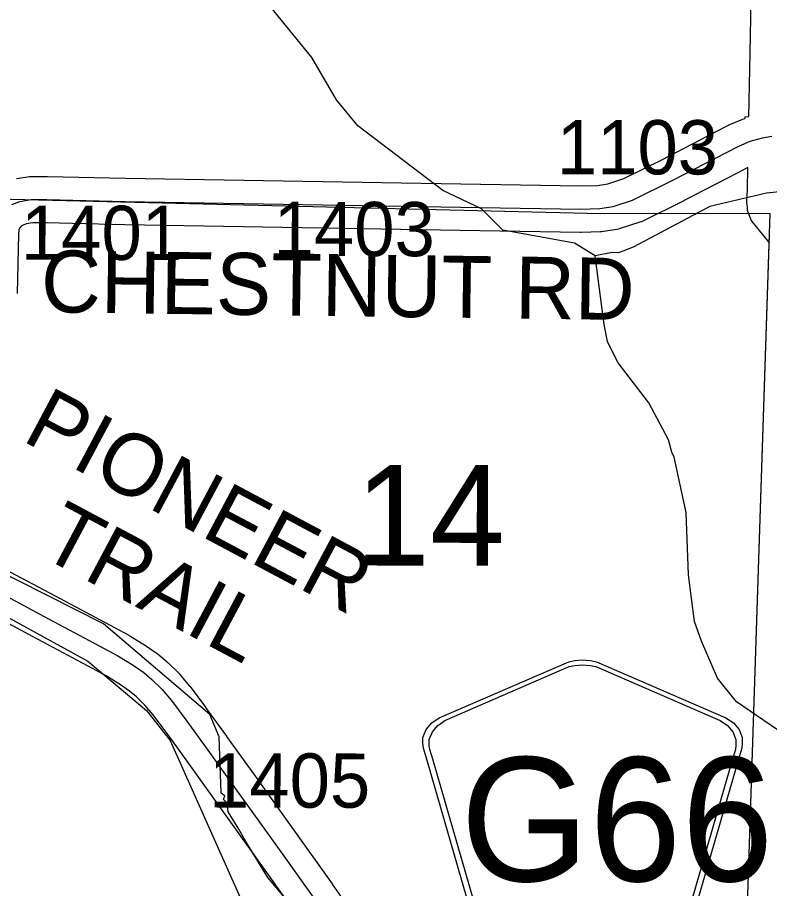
# Model space of a CAD drawing. Extents: x -132.8 to -73.3, y -60 to -26.
# Drawn here: x -117.972 to -117, y -53.272 to -52.147 of the extents above; entities that cross this region are included whole.
import ezdxf

# ---------------------------------------------------------------- set-up
doc = ezdxf.new("R2010")
doc.units = 0
for name, color, linetype in [('tdCoHydroRiver', 7, 'Continuous'), ('tdCoRRCL', 7, 'Continuous'), ('tdCoSecRdNmbr', 7, 'Continuous'), ('tdCoSecRdTxt', 7, 'Continuous'), ('tdCoSecRteBand', 7, 'Continuous'), ('tdCoSecRteCL', 7, 'Continuous'), ('tdCoSectLine', 7, 'Continuous'), ('tdCoSectLinePart', 7, 'Continuous'), ('tdCoSectNmbr', 7, 'Continuous'), ('tdCoShieldCoRteHrd', 7, 'Continuous'), ('tdCoSurfAsphalt', 7, 'Continuous'), ('tdCoSurfBitum', 7, 'Continuous')]:
    doc.layers.add(name, color=color, linetype=linetype)

msp = doc.modelspace()

# ---------------------------------------------------------------- linework, layer by layer
at = {"layer": 'tdCoHydroRiver'}
for points in [[(-117.2256, -52.4548), (-117.252, -52.4383), (-117.3447, -52.4216), (-117.3724, -52.394), (-117.4223, -52.3706), (-117.5321, -52.2871), (-117.5596, -52.2533), (-117.5913, -52.1988), (-117.6555, -52.1197), (-117.7125, -52.0693), (-117.8102, -52.0051), (-117.9042, -51.9789), (-117.9338, -51.9639)], [(-116.5108, -52.8993), (-116.512, -52.885), (-116.5178, -52.8659), (-116.5203, -52.776), (-116.5302, -52.7331), (-116.5434, -52.6902), (-116.5428, -52.6697), (-116.5497, -52.63), (-116.5739, -52.5884), (-116.6337, -52.519), (-116.6443, -52.5014), (-116.6719, -52.4692), (-116.7247, -52.4347), (-116.7885, -52.3983), (-116.812, -52.3914), (-116.9661, -52.3702), (-117.0041, -52.3739), (-117.0772, -52.391), (-117.1764, -52.4437), (-117.1955, -52.4511), (-117.2034, -52.4507)], [(-117.2034, -52.4507), (-117.2256, -52.4548)], [(-117.2058, -52.5737), (-117.2097, -52.5656), (-117.2138, -52.5434), (-117.2256, -52.4548)], [(-117.8603, -52.9299), (-118.0456, -52.8366), (-118.0766, -52.8168), (-118.1225, -52.7619), (-118.1239, -52.754), (-118.2226, -52.7261), (-118.3537, -52.6721), (-118.485, -52.6212), (-118.5098, -52.6063), (-118.5359, -52.5788), (-118.5655, -52.5638), (-118.7169, -52.5014)], [(-116.9901, -53.0669), (-117.0429, -53.0308), (-117.0674, -53.0002), (-117.0882, -52.9524), (-117.0971, -52.9269), (-117.105, -52.8668), (-117.1077, -52.7862), (-117.1233, -52.7148), (-117.1262, -52.7084), (-117.1306, -52.6925), (-117.1562, -52.6446), (-117.1959, -52.5931), (-117.2058, -52.5737)], [(-117.6236, -53.2866), (-117.6481, -53.2575), (-117.6768, -53.211), (-117.6858, -53.195), (-117.6995, -53.1725), (-117.7007, -53.1614), (-117.7053, -53.1566), (-117.7036, -53.1519), (-117.7083, -53.1486), (-117.7111, -53.076), (-117.7229, -53.0472), (-117.8603, -52.9299)]]:
    msp.add_lwpolyline(points, dxfattribs=at)
at = {"layer": 'tdCoRRCL'}
msp.add_lwpolyline([(-120.6972, -52.2782), (-120.6161, -52.3166), (-119.5675, -52.901), (-119.4875, -52.922), (-119.4101, -52.9193), (-119.3464, -52.8957), (-119.2742, -52.8534), (-118.8703, -52.5563), (-118.7896, -52.5458), (-118.7219, -52.5523), (-118.6702, -52.5695), (-118.4084, -52.6978), (-118.1016, -52.8573), (-117.8806, -52.9782), (-117.8049, -53.0417), (-117.7743, -53.0804), (-117.6699, -53.3151)], dxfattribs=at)
at = {"layer": 'tdCoSecRteBand'}
for points in [[(-117.9729, -52.3548), (-117.9584, -52.3526), (-117.9561, -52.3522), (-117.9539, -52.3522), (-117.9336, -52.3522), (-117.9333, -52.3522), (-117.9329, -52.3523), (-117.8319, -52.3547), (-117.3734, -52.3624), (-117.3733, -52.3624), (-117.3733, -52.3624), (-117.2446, -52.3646), (-117.2223, -52.3639), (-117.2092, -52.3619), (-117.1884, -52.3551), (-117.1386, -52.3306), (-117.0699, -52.2947), (-117.0539, -52.2864), (-117.0527, -52.2858), (-117.0515, -52.2853), (-117.0367, -52.2791), (-117.035, -52.2784), (-117.0333, -52.2779), (-117.0315, -52.2774), (-117.0317, -52.2755), (-117.0269, -52.2748), (-117.0255, -52.2136), (-117.0221, -52.0383)], [(-116.9999, -52.4384), (-117.0188, -52.4152), (-117.0208, -52.4128), (-117.0241, -52.4087), (-117.0258, -52.4039), (-117.0273, -52.3998), (-117.0285, -52.3963), (-117.0289, -52.3926), (-117.0293, -52.3885), (-117.0295, -52.3866), (-117.0294, -52.3846), (-117.0289, -52.3692), (-117.0283, -52.3407), (-117.0421, -52.3479), (-117.0421, -52.3479), (-117.0421, -52.3479), (-117.1112, -52.3839), (-117.1115, -52.3841), (-117.1118, -52.3843), (-117.1638, -52.4099), (-117.1658, -52.4109), (-117.1678, -52.4115), (-117.193, -52.4197), (-117.1952, -52.4204), (-117.1976, -52.4208), (-117.2148, -52.4235), (-117.2167, -52.4238), (-117.2186, -52.4238), (-117.2435, -52.4246), (-117.2442, -52.4246), (-117.2449, -52.4246), (-117.3744, -52.4224), (-117.833, -52.4147), (-117.8332, -52.4147), (-117.8333, -52.4147), (-117.934, -52.4122), (-117.9516, -52.4122), (-117.9605, -52.4136), (-117.9652, -52.4155), (-117.9667, -52.4164), (-117.9681, -52.4182), (-117.9696, -52.4214), (-117.9703, -52.4269), (-117.972, -52.5035)], [(-117.988, -52.8592), (-117.9228, -52.894), (-117.8647, -52.925), (-117.8647, -52.925), (-117.8647, -52.925), (-117.8279, -52.9448), (-117.8271, -52.9452), (-117.8264, -52.9456), (-117.8064, -52.9578), (-117.8056, -52.9583), (-117.8048, -52.9589), (-117.7912, -52.9684), (-117.79, -52.9692), (-117.789, -52.9701), (-117.7783, -52.9792), (-117.7777, -52.9797), (-117.7771, -52.9803), (-117.7642, -52.9926), (-117.7629, -52.9938), (-117.7617, -52.9952), (-117.7496, -53.0099), (-117.7491, -53.0105), (-117.7487, -53.011), (-117.7288, -53.0376), (-117.7287, -53.0377), (-117.7286, -53.0379), (-117.7015, -53.0752), (-117.7014, -53.0753), (-117.7014, -53.0754), (-117.6656, -53.1255), (-117.6115, -53.2008), (-117.6115, -53.2009), (-117.6115, -53.2009), (-117.5653, -53.2657), (-117.5652, -53.2659), (-117.5651, -53.266), (-117.5409, -53.3007)], [(-117.6142, -53.3004), (-117.6603, -53.2358), (-117.7144, -53.1604), (-117.7144, -53.1604), (-117.7144, -53.1604), (-117.7501, -53.1104), (-117.777, -53.0733), (-117.7963, -53.0476), (-117.8069, -53.0348), (-117.8178, -53.0244), (-117.8268, -53.0167), (-117.8384, -53.0086), (-117.857, -52.9973), (-117.893, -52.9779), (-117.9511, -52.9469), (-117.9511, -52.9469), (-117.9511, -52.9469), (-118.0164, -52.912)]]:
    msp.add_lwpolyline(points, dxfattribs=at)
at = {"layer": 'tdCoSecRteCL'}
for points in [[(-117.979, -52.3887), (-117.9684, -52.3845), (-117.9539, -52.3822), (-117.9336, -52.3822), (-117.8325, -52.3847), (-117.3739, -52.3924), (-117.2444, -52.3946), (-117.2195, -52.3938), (-117.2022, -52.3911), (-117.1771, -52.383), (-117.125, -52.3573), (-117.056, -52.3213), (-117.0399, -52.313), (-117.0252, -52.3068), (-117.0094, -52.3023), (-116.9974, -52.3004)], [(-118.338, -52.7262), (-118.2743, -52.753), (-118.2436, -52.7666), (-118.1841, -52.7924), (-118.1223, -52.8219), (-118.069, -52.8495), (-118.0022, -52.8856), (-117.937, -52.9205), (-117.8789, -52.9515), (-117.842, -52.9712), (-117.822, -52.9834), (-117.8084, -52.993), (-117.7978, -53.002), (-117.7849, -53.0143), (-117.7727, -53.029), (-117.7529, -53.0555), (-117.7258, -53.0929), (-117.69, -53.1429), (-117.6359, -53.2183), (-117.5897, -53.2831), (-117.5654, -53.318), (-117.5229, -53.3774), (-117.474, -53.4467), (-117.4725, -53.4488)]]:
    msp.add_lwpolyline(points, dxfattribs=at)
at = {"layer": 'tdCoSectLine'}
for points in [[(-117.9979, -52.3812), (-117.2179, -52.4002), (-117.2043, -52.3995), (-116.9995, -52.4001)], [(-117.0322, -53.3979), (-116.9995, -52.4001)]]:
    msp.add_lwpolyline(points, dxfattribs=at)
at = {"layer": 'tdCoSectLinePart'}
for points in [[(-117.1436, -52.3997), (-117.0274, -52.4)], [(-117.0322, -53.3979), (-117.0004, -52.4272)]]:
    msp.add_lwpolyline(points, dxfattribs=at)
at = {"layer": 'tdCoShieldCoRteHrd'}
for points in [[(-117.3615, -53.3865), (-117.4434, -53.1036), (-117.4473, -53.0905), (-117.448, -53.0846), (-117.448, -53.0768), (-117.4438, -53.0665), (-117.4365, -53.058), (-117.4269, -53.0513), (-117.2596, -52.979), (-117.2521, -52.9773), (-117.2417, -52.9764), (-117.2313, -52.9773), (-117.2238, -52.979), (-117.0565, -53.0513), (-117.0469, -53.058), (-117.0396, -53.0665), (-117.0354, -53.0768), (-117.0354, -53.0846), (-117.0361, -53.0905), (-117.04, -53.1036), (-117.1219, -53.3865)], [(-117.3556, -53.3802), (-117.4353, -53.1049), (-117.4391, -53.0923), (-117.4398, -53.0866), (-117.4398, -53.0791), (-117.4357, -53.0692), (-117.4287, -53.0611), (-117.4195, -53.0547), (-117.2589, -52.9852), (-117.2517, -52.9837), (-117.2417, -52.9828), (-117.2317, -52.9837), (-117.2245, -52.9852), (-117.0639, -53.0547), (-117.0547, -53.0611), (-117.0477, -53.0692), (-117.0437, -53.0791), (-117.0437, -53.0866), (-117.0444, -53.0923), (-117.0481, -53.1049), (-117.1278, -53.3802)]]:
    msp.add_lwpolyline(points, close=True, dxfattribs=at)
at = {"layer": 'tdCoSurfAsphalt'}
msp.add_lwpolyline([(-118.0022, -52.8856), (-117.937, -52.9205), (-117.8789, -52.9515), (-117.842, -52.9712), (-117.822, -52.9834), (-117.8084, -52.993), (-117.7978, -53.002), (-117.7849, -53.0143), (-117.7727, -53.029), (-117.7529, -53.0555), (-117.7258, -53.0929), (-117.69, -53.1429), (-117.6359, -53.2183), (-117.5897, -53.2831)], dxfattribs=at)
at = {"layer": 'tdCoSurfBitum'}
msp.add_lwpolyline([(-117.979, -52.3887), (-117.9684, -52.3845), (-117.9539, -52.3822), (-117.9336, -52.3822), (-117.8325, -52.3847), (-117.3739, -52.3924), (-117.2444, -52.3946), (-117.2195, -52.3938), (-117.2022, -52.3911), (-117.1771, -52.383), (-117.125, -52.3573), (-117.056, -52.3213), (-117.0399, -52.313), (-117.0252, -52.3068), (-117.0094, -52.3023), (-116.9974, -52.3004)], dxfattribs=at)

# ---------------------------------------------------------------- texts
at = {"layer": 'tdCoSecRdNmbr'}
for s, rotation, p in [('1103', 359.9119, (-117.275, -52.3494)), ('1401', 359.912, (-117.9672, -52.4599)), ('1403', 359.9123, (-117.6408, -52.455)), ('1405', 359.9121, (-117.7242, -53.1671))]:
    msp.add_text(s, height=0.07, rotation=rotation, dxfattribs=at).set_placement(p)
at = {"layer": 'tdCoSecRdTxt'}
for s, rotation, p in [('CHESTNUT RD', 359.2328, (-117.9415, -52.5275)), ('PIONEER', 331.9546, (-117.9673, -52.6928)), ('TRAIL', 331.9546, (-117.9463, -52.84))]:
    msp.add_text(s, height=0.08, rotation=rotation, dxfattribs=at).set_placement(p)
at = {"layer": 'tdCoSectNmbr'}
msp.add_text('14', height=0.13, rotation=359.9123, dxfattribs=at).set_placement((-117.5354, -52.8546))
at = {"layer": 'tdCoShieldCoRteHrd'}
msp.add_text('G66', height=0.16, dxfattribs=at).set_placement((-117.3995, -53.2623))

doc.saveas('drawing.dxf')
